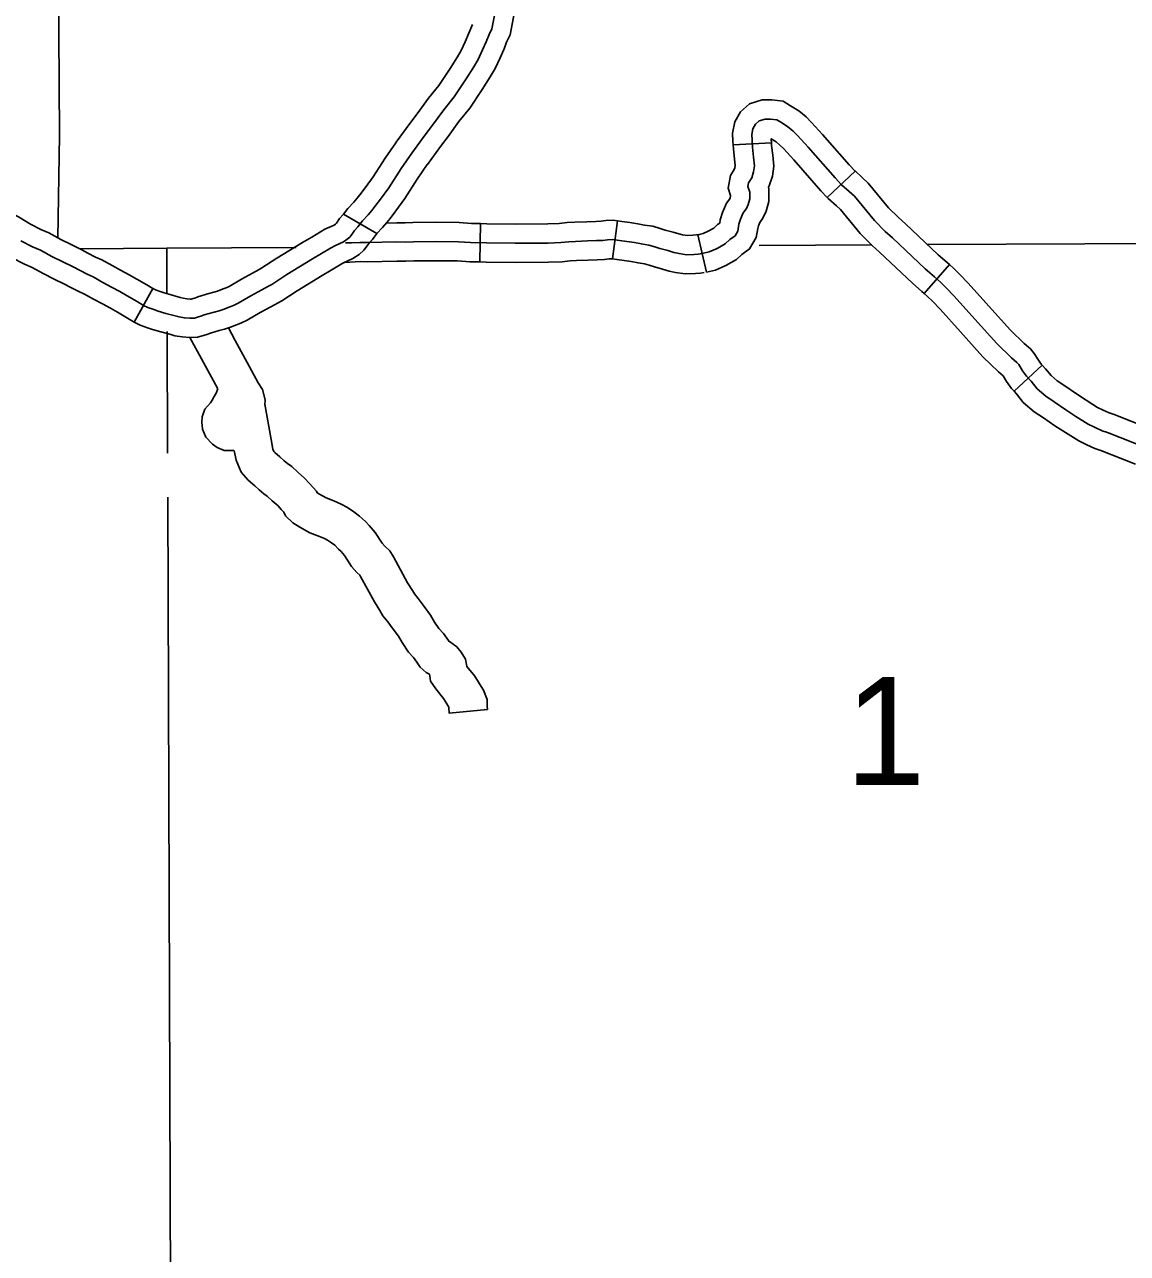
# Model space of a CAD drawing. Extents: x 1377389 to 1380723, y 1168351 to 1170484.
# Drawn here: x 1379411.8 to 1379498.1, y 1169243.7 to 1169339.8 of the extents above; entities that cross this region are included whole.
import ezdxf

# ---------------------------------------------------------------- set-up
doc = ezdxf.new("R2010")
doc.units = 0
doc.layers.add('B_Fill', color=7, linetype='Continuous')

msp = doc.modelspace()

# ---------------------------------------------------------------- linework, layer by layer
at = {"layer": 'B_Fill'}
for p, q in [((1379470.213, 1169330.579), (1379467.218, 1169330.412)), ((1379474.578, 1169326.308), (1379476.76, 1169328.367)), ((1379439.343, 1169323.474), (1379436.73, 1169324.998)), ((1379439.345, 1169323.473), (1379436.73, 1169324.998)), ((1379447.402, 1169321.259), (1379447.445, 1169324.259)), ((1379457.779, 1169321.5), (1379458.163, 1169324.475)), ((1379465.118, 1169320.452), (1379464.445, 1169323.375)), ((1379482.172, 1169318.792), (1379484.149, 1169321.049)), ((1379421.81, 1169319.174), (1379420.351, 1169316.552)), ((1379489.195, 1169311.153), (1379491.4, 1169313.187))]:
    msp.add_line(p, q, dxfattribs=at)
for points in [[(1379413.867, 1169427.741), (1379414.49, 1169331.158), (1379414.378, 1169323.13)], [(1379449.284, 1169337.925), (1379449.492, 1169338.447), (1379449.776, 1169339.014), (1379450.03, 1169340.403), (1379450.161, 1169341.115), (1379450.396, 1169342.12)], [(1379448.555, 1169340.674), (1379448.339, 1169339.494), (1379448.122, 1169339.061), (1379447.887, 1169338.471), (1379447.612, 1169337.861), (1379447.258, 1169337.094), (1379446.924, 1169336.524), (1379446.314, 1169335.58), (1379445.391, 1169334.183), (1379444.565, 1169333.16), (1379443.701, 1169331.96), (1379443.111, 1169331.193), (1379442.069, 1169329.757), (1379441.244, 1169328.557), (1379440.281, 1169327.062), (1379439.613, 1169326.157), (1379439.18, 1169325.587), (1379438.944, 1169325.292), (1379438.65, 1169324.938), (1379438.217, 1169324.466), (1379437.844, 1169323.994), (1379437.588, 1169323.718), (1379437.372, 1169323.404), (1379437.215, 1169323.207), (1379437.018, 1169323.03), (1379436.724, 1169322.833), (1379436.101, 1169322.542)], [(1379446.829, 1169339.828), (1379446.247, 1169338.484), (1379445.926, 1169337.789), (1379445.646, 1169337.31), (1379445.059, 1169336.4), (1379444.179, 1169335.07), (1379443.372, 1169334.07), (1379442.497, 1169332.856), (1379441.909, 1169332.091), (1379440.844, 1169330.623), (1379440.81, 1169330.573)], [(1379449.284, 1169337.925), (1379449.268, 1169337.884), (1379448.976, 1169337.239), (1379448.589, 1169336.399), (1379448.202, 1169335.738), (1379447.57, 1169334.759), (1379446.603, 1169333.296), (1379445.758, 1169332.25), (1379444.904, 1169331.065), (1379444.313, 1169330.296), (1379443.295, 1169328.892), (1379443.282, 1169328.873)], [(1379467.218, 1169330.412), (1379467.202, 1169330.685), (1379467.16, 1169331.328), (1379467.338, 1169332.222), (1379467.796, 1169333.007), (1379468.487, 1169333.622), (1379469.497, 1169333.938), (1379470.242, 1169333.938), (1379471.132, 1169333.827), (1379471.711, 1169333.479), (1379472.362, 1169333.081), (1379472.92, 1169332.602), (1379473.351, 1169332.171), (1379474.196, 1169331.231), (1379476.297, 1169328.858), (1379476.76, 1169328.367)], [(1379464.781, 1169321.914), (1379465.349, 1169322.044), (1379465.953, 1169322.316), (1379466.586, 1169322.679), (1379466.949, 1169323.011), (1379467.371, 1169323.313), (1379467.583, 1169323.676), (1379467.673, 1169324.22), (1379467.794, 1169324.613), (1379468.005, 1169325.096), (1379468.247, 1169325.428), (1379468.398, 1169325.761), (1379468.518, 1169326.184), (1379468.518, 1169326.728), (1379468.368, 1169327.151), (1379468.428, 1169327.453), (1379468.669, 1169327.846), (1379468.82, 1169328.299), (1379468.881, 1169328.782), (1379468.82, 1169329.447), (1379468.73, 1169330.232), (1379468.7, 1169330.776), (1379468.669, 1169331.23), (1379468.76, 1169331.683), (1379468.971, 1169332.045), (1379469.243, 1169332.287), (1379469.726, 1169332.438), (1379470.149, 1169332.438), (1379470.632, 1169332.378), (1379470.934, 1169332.196), (1379471.477, 1169331.864), (1379471.9, 1169331.501), (1379472.262, 1169331.139), (1379473.077, 1169330.232), (1379475.19, 1169327.846), (1379475.703, 1169327.302), (1379476.307, 1169326.758), (1379476.699, 1169326.395), (1379478.269, 1169324.492), (1379479.114, 1169323.646), (1379479.688, 1169323.132), (1379482.254, 1169320.715), (1379482.978, 1169320.08), (1379483.461, 1169319.657), (1379483.884, 1169319.234), (1379484.518, 1169318.57), (1379486.118, 1169316.787), (1379487.839, 1169314.884), (1379488.986, 1169313.766), (1379489.409, 1169313.403), (1379489.559, 1169313.222), (1379489.861, 1169312.738), (1379490.163, 1169312.315), (1379490.525, 1169311.923), (1379491.008, 1169311.318), (1379491.673, 1169310.744), (1379492.337, 1169310.321), (1379493.242, 1169309.687), (1379494.027, 1169309.173), (1379494.993, 1169308.569), (1379495.537, 1169308.297), (1379496.08, 1169308.055), (1379496.503, 1169307.904), (1379499.612, 1169306.695)], [(1379440.81, 1169330.573), (1379439.995, 1169329.389), (1379439.046, 1169327.915), (1379438.412, 1169327.056), (1379437.996, 1169326.508), (1379437.782, 1169326.24), (1379437.52, 1169325.925), (1379437.074, 1169325.439), (1379436.73, 1169324.998)], [(1379464.445, 1169323.375), (1379464.868, 1169323.473), (1379465.271, 1169323.654), (1379465.696, 1169323.898), (1379466.002, 1169324.178), (1379466.165, 1169324.295), (1379466.21, 1169324.565), (1379466.385, 1169325.135), (1379466.696, 1169325.846), (1379466.944, 1169326.187), (1379466.986, 1169326.28), (1379467.018, 1169326.394), (1379467.018, 1169326.468), (1379466.815, 1169327.037), (1379467.01, 1169328.01), (1379467.301, 1169328.484), (1379467.35, 1169328.632), (1379467.372, 1169328.808), (1379467.328, 1169329.293), (1379467.235, 1169330.105), (1379467.218, 1169330.412)], [(1379465.118, 1169320.452), (1379465.83, 1169320.616), (1379466.634, 1169320.978), (1379467.477, 1169321.46), (1379467.895, 1169321.844), (1379468.505, 1169322.28), (1379469.017, 1169323.158), (1379469.136, 1169323.875), (1379469.203, 1169324.09), (1379469.314, 1169324.346), (1379469.55, 1169324.67), (1379469.81, 1169325.242), (1379470.018, 1169325.974), (1379470.018, 1169326.987), (1379469.976, 1169327.107), (1379470.038, 1169327.207), (1379470.29, 1169327.966), (1379470.389, 1169328.757), (1379470.313, 1169329.601), (1379470.225, 1169330.36), (1379470.213, 1169330.579)], [(1379470.213, 1169330.579), (1379470.197, 1169330.868), (1379470.195, 1169330.89), (1379470.592, 1169330.647), (1379470.879, 1169330.4), (1379471.173, 1169330.107), (1379471.958, 1169329.234), (1379474.083, 1169326.833), (1379474.578, 1169326.308)], [(1379443.282, 1169328.873), (1379442.493, 1169327.726), (1379441.516, 1169326.21), (1379440.814, 1169325.259), (1379440.364, 1169324.666), (1379440.107, 1169324.344), (1379439.78, 1169323.951), (1379439.343, 1169323.474)], [(1379476.752, 1169328.375), (1379477.318, 1169327.866), (1379477.792, 1169327.428), (1379479.381, 1169325.501), (1379480.146, 1169324.735), (1379480.703, 1169324.237), (1379483.263, 1169321.825), (1379483.967, 1169321.209), (1379484.149, 1169321.049)], [(1379406.367, 1169326.085), (1379407.016, 1169326.103), (1379407.524, 1169326.103), (1379408.055, 1169326.079), (1379408.688, 1169325.973), (1379409.411, 1169325.722), (1379409.959, 1169325.438), (1379410.455, 1169325.198), (1379411.286, 1169324.782), (1379412.22, 1169324.218), (1379413.035, 1169323.794), (1379413.656, 1169323.528), (1379414.602, 1169323.018), (1379415.413, 1169322.612), (1379416.246, 1169322.204), (1379416.724, 1169321.954)], [(1379474.578, 1169326.308), (1379474.654, 1169326.228), (1379475.296, 1169325.65), (1379475.607, 1169325.362), (1379477.157, 1169323.482), (1379478.083, 1169322.556), (1379478.673, 1169322.027), (1379481.245, 1169319.604), (1379481.99, 1169318.952), (1379482.172, 1169318.792)], [(1379436.73, 1169324.998), (1379436.704, 1169324.971), (1379436.414, 1169324.658), (1379436.167, 1169324.298), (1379436.12, 1169324.239), (1379436.095, 1169324.217), (1379435.986, 1169324.144), (1379435.274, 1169323.811)], [(1379447.445, 1169324.259), (1379447.934, 1169324.252), (1379450.169, 1169324.217), (1379452.712, 1169324.234), (1379453.611, 1169324.266), (1379454.231, 1169324.335), (1379454.825, 1169324.363), (1379455.756, 1169324.398), (1379456.474, 1169324.425), (1379456.885, 1169324.44), (1379457.244, 1169324.491), (1379457.831, 1169324.518), (1379458.163, 1169324.475)], [(1379435.274, 1169323.811), (1379434.244, 1169323.208), (1379433.515, 1169322.781), (1379431.497, 1169321.541), (1379430.331, 1169320.786), (1379430.134, 1169320.673), (1379429.614, 1169320.388), (1379428.735, 1169319.921), (1379427.764, 1169319.341), (1379427.543, 1169319.234), (1379427.299, 1169319.148), (1379426.873, 1169318.98), (1379426.576, 1169318.885), (1379426.191, 1169318.784), (1379425.337, 1169318.532), (1379425.091, 1169318.435), (1379424.971, 1169318.402), (1379424.813, 1169318.357), (1379424.732, 1169318.353), (1379424.457, 1169318.375), (1379424.18, 1169318.421), (1379423.936, 1169318.489), (1379423.231, 1169318.678), (1379422.692, 1169318.837), (1379422.368, 1169318.95), (1379422.003, 1169319.072), (1379421.81, 1169319.174)], [(1379440.073, 1169324.303), (1379440.891, 1169324.322), (1379441.556, 1169324.314), (1379442.151, 1169324.339), (1379443.934, 1169324.357), (1379445.775, 1169324.339), (1379446.738, 1169324.269), (1379447.445, 1169324.259)], [(1379458.163, 1169324.475), (1379458.514, 1169324.43), (1379459.121, 1169324.341), (1379459.747, 1169324.248), (1379460.291, 1169324.143), (1379460.939, 1169324.045), (1379461.515, 1169323.874), (1379461.904, 1169323.756), (1379462.526, 1169323.582), (1379462.956, 1169323.455), (1379463.258, 1169323.389), (1379463.652, 1169323.329), (1379464.065, 1169323.341), (1379464.314, 1169323.369), (1379464.606, 1169323.403)], [(1379406.451, 1169323.086), (1379407.058, 1169323.103), (1379407.456, 1169323.103), (1379407.739, 1169323.09), (1379407.944, 1169323.056), (1379408.222, 1169322.959), (1379408.615, 1169322.755), (1379409.131, 1169322.506), (1379409.836, 1169322.153), (1379410.751, 1169321.6), (1379411.75, 1169321.081), (1379412.35, 1169320.823), (1379413.219, 1169320.355), (1379414.082, 1169319.923), (1379414.889, 1169319.528), (1379415.331, 1169319.297)], [(1379411.485, 1169322.909), (1379412.393, 1169322.438), (1379413.003, 1169322.176), (1379413.91, 1169321.687), (1379414.748, 1169321.268), (1379415.568, 1169320.866), (1379416.667, 1169320.29), (1379417.138, 1169320.08), (1379417.888, 1169319.661), (1379418.568, 1169319.295), (1379419.231, 1169318.945), (1379419.79, 1169318.614), (1379420.575, 1169318.16), (1379421.08, 1169317.863), (1379421.412, 1169317.688), (1379421.883, 1169317.531), (1379422.232, 1169317.409), (1379422.825, 1169317.234), (1379423.54, 1169317.042), (1379423.854, 1169316.955), (1379424.273, 1169316.885), (1379424.709, 1169316.85), (1379425.058, 1169316.868), (1379425.373, 1169316.957), (1379425.565, 1169317.009), (1379425.826, 1169317.112), (1379426.593, 1169317.339), (1379426.994, 1169317.444), (1379427.378, 1169317.567), (1379427.823, 1169317.742), (1379428.12, 1169317.846), (1379428.477, 1169318.02), (1379429.472, 1169318.614), (1379430.327, 1169319.068), (1379430.867, 1169319.364), (1379431.112, 1169319.504), (1379432.298, 1169320.272), (1379434.287, 1169321.495), (1379435.002, 1169321.914), (1379435.717, 1169322.333), (1379436.101, 1169322.542)], [(1379436.67, 1169321.152), (1379437.462, 1169321.522), (1379437.941, 1169321.842), (1379438.31, 1169322.174), (1379438.578, 1169322.509), (1379438.763, 1169322.779), (1379438.984, 1169323.017), (1379439.343, 1169323.474)], [(1379436.869, 1169322.752), (1379437.34, 1169322.752), (1379438.003, 1169322.787), (1379438.578, 1169322.769), (1379440.899, 1169322.822), (1379441.578, 1169322.813), (1379442.19, 1169322.839), (1379443.934, 1169322.857), (1379445.713, 1169322.839), (1379446.673, 1169322.769), (1379447.912, 1169322.752), (1379450.162, 1169322.717), (1379452.744, 1169322.734), (1379453.721, 1169322.769), (1379454.349, 1169322.839), (1379454.888, 1169322.864), (1379455.813, 1169322.899), (1379456.53, 1169322.926), (1379457.018, 1169322.944), (1379457.385, 1169322.996), (1379457.768, 1169323.014), (1379458.309, 1169322.944), (1379458.902, 1169322.857), (1379459.495, 1169322.769), (1379460.036, 1169322.665), (1379460.612, 1169322.577), (1379461.083, 1169322.438), (1379461.484, 1169322.315), (1379462.112, 1169322.141), (1379462.583, 1169322.001), (1379462.984, 1169321.914), (1379463.56, 1169321.825), (1379464.171, 1169321.844), (1379464.485, 1169321.879), (1379464.781, 1169321.914)], [(1379469.263, 1169322.553), (1379478.073, 1169322.593)], [(1379482.427, 1169322.612), (1379525.54, 1169322.807)], [(1379416.109, 1169322.271), (1379422.9, 1169322.344), (1379433.011, 1169322.389)], [(1379416.724, 1169321.954), (1379417.32, 1169321.641), (1379417.81, 1169321.423), (1379418.61, 1169320.976), (1379419.274, 1169320.618), (1379419.964, 1169320.255), (1379420.548, 1169319.908), (1379421.33, 1169319.456), (1379421.81, 1169319.174)], [(1379422.9, 1169322.344), (1379422.912, 1169318.812)], [(1379420.351, 1169316.552), (1379420.821, 1169316.304), (1379421.398, 1169316.112), (1379421.772, 1169315.981), (1379422.419, 1169315.79), (1379423.145, 1169315.595), (1379423.529, 1169315.488), (1379424.089, 1169315.395), (1379424.687, 1169315.347), (1379425.303, 1169315.378), (1379425.775, 1169315.512), (1379426.039, 1169315.584), (1379426.315, 1169315.692), (1379426.996, 1169315.894), (1379427.413, 1169316.003), (1379427.883, 1169316.154), (1379428.346, 1169316.336), (1379428.697, 1169316.459), (1379429.191, 1169316.699), (1379430.208, 1169317.306), (1379431.039, 1169317.748), (1379431.601, 1169318.056), (1379431.892, 1169318.223), (1379433.098, 1169319.004), (1379435.059, 1169320.208), (1379435.76, 1169320.619), (1379436.67, 1169321.152)], [(1379436.82, 1169321.222), (1379438.019, 1169321.286), (1379438.573, 1169321.269), (1379440.906, 1169321.321), (1379441.6, 1169321.313), (1379442.228, 1169321.339), (1379443.934, 1169321.357), (1379445.652, 1169321.34), (1379446.608, 1169321.27), (1379447.402, 1169321.259)], [(1379447.402, 1169321.259), (1379447.889, 1169321.252), (1379450.156, 1169321.217), (1379452.776, 1169321.235), (1379453.831, 1169321.272), (1379454.467, 1169321.343), (1379454.951, 1169321.365), (1379455.87, 1169321.4), (1379456.585, 1169321.427), (1379457.151, 1169321.448), (1379457.525, 1169321.501), (1379457.706, 1169321.509), (1379457.779, 1169321.5)], [(1379457.779, 1169321.5), (1379458.104, 1169321.458), (1379458.684, 1169321.373), (1379459.243, 1169321.29), (1379459.781, 1169321.186), (1379460.285, 1169321.11), (1379460.651, 1169321.001), (1379461.065, 1169320.875), (1379461.698, 1169320.699), (1379462.21, 1169320.547), (1379462.711, 1169320.438), (1379463.468, 1169320.322), (1379464.277, 1169320.346), (1379464.655, 1169320.389), (1379464.957, 1169320.424)], [(1379484.149, 1169321.049), (1379484.487, 1169320.753), (1379484.958, 1169320.282), (1379485.619, 1169319.589), (1379487.233, 1169317.791), (1379488.92, 1169315.925), (1379489.999, 1169314.873), (1379490.481, 1169314.46), (1379490.778, 1169314.103), (1379491.109, 1169313.572), (1379491.33, 1169313.263), (1379491.4, 1169313.187)], [(1379415.331, 1169319.297), (1379416.013, 1169318.939), (1379416.466, 1169318.737), (1379417.166, 1169318.346), (1379417.863, 1169317.971), (1379418.498, 1169317.636), (1379419.031, 1169317.32), (1379419.82, 1169316.863), (1379420.351, 1169316.552)], [(1379482.172, 1169318.792), (1379482.436, 1169318.562), (1379482.811, 1169318.187), (1379483.417, 1169317.551), (1379485.003, 1169315.783), (1379486.758, 1169313.842), (1379487.973, 1169312.658), (1379488.336, 1169312.347), (1379488.341, 1169312.341), (1379488.614, 1169311.905), (1379488.997, 1169311.367), (1379489.195, 1169311.153)], [(1379427.721, 1169316.09), (1379428.254, 1169315.112), (1379429.186, 1169313.399), (1379429.87, 1169312.141), (1379430.035, 1169311.811), (1379430.387, 1169311.282), (1379430.591, 1169310.464), (1379430.569, 1169310.063)], [(1379422.922, 1169315.822), (1379422.954, 1169306.31)], [(1379424.71, 1169315.345), (1379425.62, 1169313.677), (1379426.55, 1169311.966), (1379426.898, 1169311.327)], [(1379491.4, 1169313.187), (1379491.664, 1169312.9), (1379492.094, 1169312.363), (1379492.571, 1169311.951), (1379493.17, 1169311.569), (1379494.084, 1169310.929), (1379494.836, 1169310.437), (1379495.728, 1169309.878), (1379496.177, 1169309.653), (1379496.638, 1169309.449), (1379497.027, 1169309.31), (1379499.796, 1169308.233)], [(1379428.147, 1169306.501), (1379427.388, 1169306.502), (1379426.843, 1169306.734), (1379426.465, 1169306.993), (1379425.963, 1169307.545), (1379425.695, 1169308.163), (1379425.65, 1169308.726), (1379425.676, 1169309.142), (1379425.878, 1169309.751), (1379426.307, 1169310.235), (1379426.434, 1169310.449), (1379426.604, 1169310.725), (1379426.759, 1169310.987), (1379426.898, 1169311.327)], [(1379489.195, 1169311.153), (1379489.387, 1169310.945), (1379489.923, 1169310.274), (1379490.774, 1169309.538), (1379491.503, 1169309.074), (1379492.401, 1169308.445), (1379493.219, 1169307.909), (1379494.258, 1169307.259), (1379494.896, 1169306.94), (1379495.522, 1169306.662), (1379495.978, 1169306.498), (1379498.709, 1169305.437)], [(1379430.572, 1169310.122), (1379431.051, 1169307.377), (1379431.2, 1169306.614), (1379431.28, 1169306.423), (1379431.35, 1169306.345), (1379431.738, 1169306.019), (1379432.09, 1169305.708), (1379432.345, 1169305.492), (1379432.682, 1169305.249), (1379433.172, 1169304.776), (1379433.673, 1169304.344), (1379434.073, 1169303.924), (1379434.599, 1169303.326), (1379434.655, 1169303.205), (1379434.851, 1169303.082), (1379435.356, 1169302.797), (1379435.956, 1169302.577), (1379436.551, 1169302.319), (1379437.037, 1169302.054), (1379437.542, 1169301.71), (1379437.986, 1169301.371), (1379438.437, 1169300.939), (1379438.74, 1169300.637), (1379439.201, 1169300.091), (1379439.746, 1169299.256), (1379439.955, 1169299.026), (1379440.337, 1169298.644), (1379440.633, 1169298.185), (1379441.742, 1169296.163), (1379442.122, 1169295.546), (1379442.27, 1169295.299), (1379442.566, 1169294.932), (1379443.03, 1169294.313), (1379443.543, 1169293.617), (1379443.852, 1169293.084), (1379444.196, 1169292.58), (1379444.548, 1169292.18), (1379444.935, 1169291.638), (1379444.966, 1169291.591), (1379445.029, 1169291.56), (1379445.597, 1169291.141), (1379445.933, 1169290.73), (1379446.262, 1169290.181), (1379446.354, 1169289.767), (1379446.384, 1169289.601), (1379446.999, 1169288.839), (1379447.359, 1169288.252), (1379447.673, 1169287.749), (1379447.961, 1169287.028), (1379447.961, 1169286.514), (1379447.987, 1169286.239)], [(1379428.164, 1169306.506), (1379428.315, 1169305.737), (1379428.708, 1169304.8), (1379429.256, 1169304.186), (1379429.778, 1169303.748), (1379430.128, 1169303.437), (1379430.497, 1169303.126), (1379430.752, 1169302.942), (1379431.15, 1169302.559), (1379431.602, 1169302.169), (1379431.859, 1169301.898), (1379432.057, 1169301.673), (1379432.187, 1169301.392), (1379432.77, 1169300.845), (1379433.317, 1169300.503), (1379434.094, 1169300.064), (1379434.842, 1169299.79), (1379435.233, 1169299.621), (1379435.47, 1169299.491), (1379435.787, 1169299.275), (1379436.033, 1169299.088), (1379436.339, 1169298.795), (1379436.529, 1169298.605), (1379436.791, 1169298.295), (1379437.363, 1169297.419), (1379437.78, 1169296.958), (1379437.99, 1169296.748), (1379438.055, 1169296.647), (1379439.148, 1169294.655), (1379439.558, 1169293.989), (1379439.804, 1169293.578), (1379440.198, 1169293.09), (1379440.622, 1169292.524), (1379441.03, 1169291.97), (1379441.312, 1169291.482), (1379441.823, 1169290.736), (1379442.194, 1169290.313), (1379442.465, 1169289.934), (1379442.718, 1169289.554), (1379443.189, 1169289.126), (1379443.444, 1169288.998), (1379443.446, 1169288.992), (1379443.469, 1169288.885), (1379443.522, 1169288.461), (1379443.943, 1169287.849), (1379444.543, 1169287.106), (1379444.807, 1169286.674), (1379444.961, 1169286.428), (1379444.961, 1169286.372), (1379445.001, 1169285.955), (1379447.987, 1169286.239)], [(1379422.966, 1169302.857), (1379423.464, 1169155.564)]]:
    msp.add_lwpolyline(points, dxfattribs=at)

# ---------------------------------------------------------------- texts
msp.add_text('1', height=8.448, dxfattribs=at).set_placement((1379475.986, 1169280.331))

doc.saveas('drawing.dxf')
